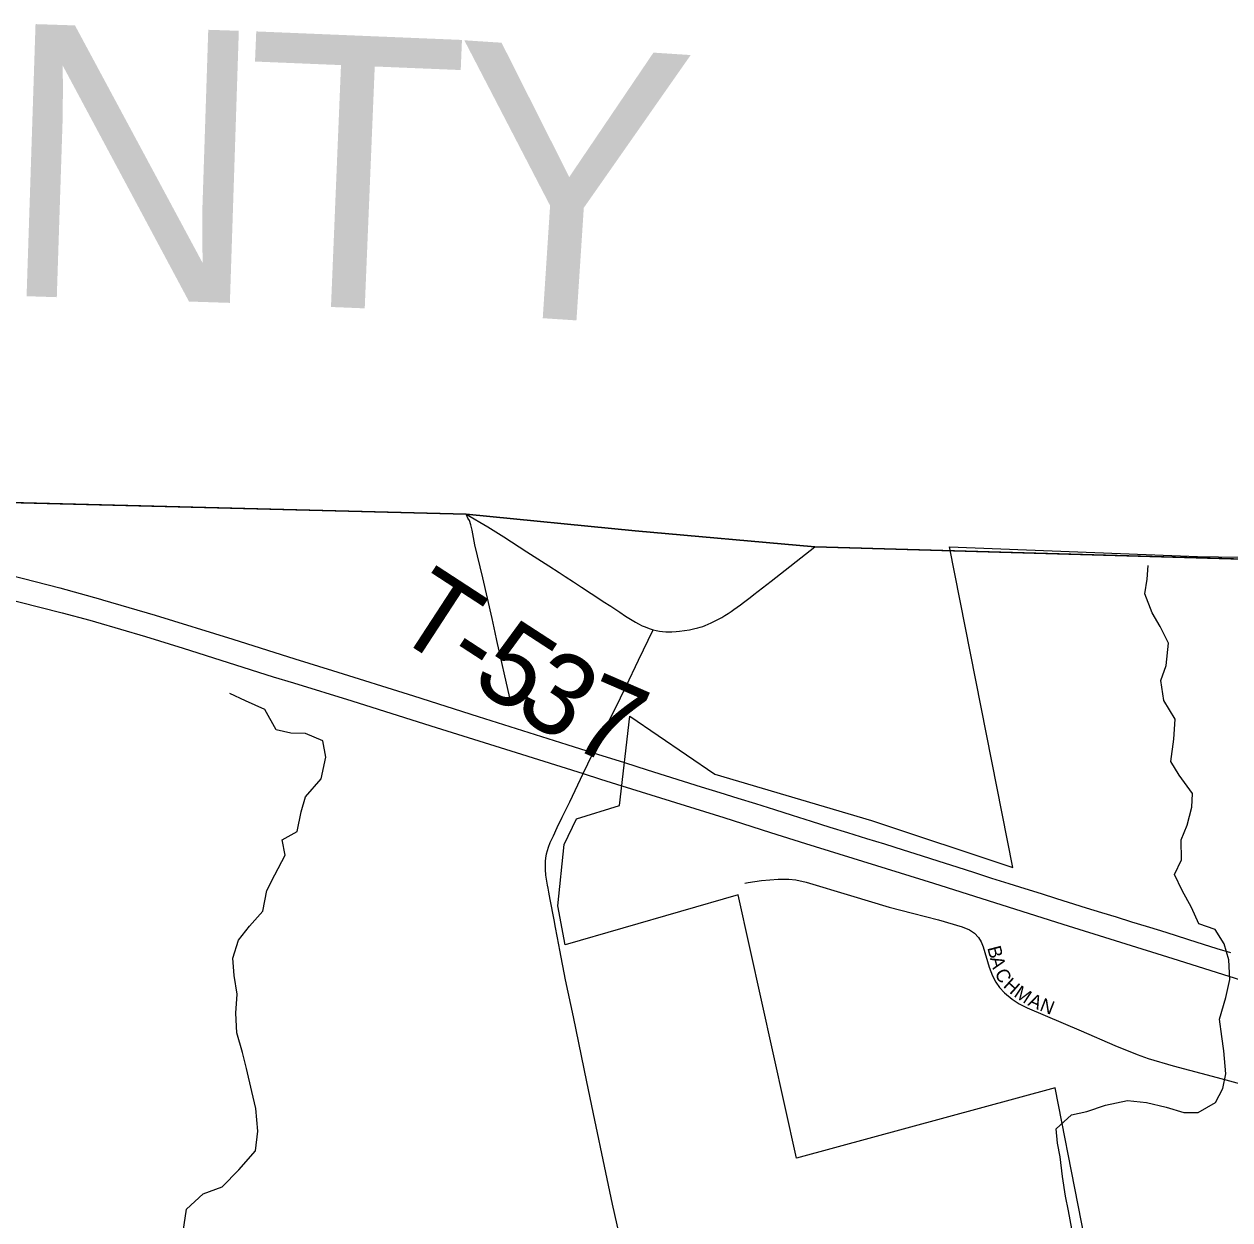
# Model space of a CAD drawing. Extents: x 1451455 to 1749751, y 218250 to 574981.
# Drawn here: x 1591490 to 1595918, y 371833 to 376226 of the extents above; entities that cross this region are included whole.
import ezdxf

# ---------------------------------------------------------------- set-up
doc = ezdxf.new("R2010")
doc.units = 0
for name, color, linetype in [('GM_X_Adjacent_County', 7, 'Continuous'), ('GM_X_Adjacent_County_Text', 7, 'Continuous'), ('GM_X_City_Street', 7, 'Continuous'), ('GM_X_City_Street_Text', 7, 'Continuous'), ('GM_X_Corporation', 7, 'Continuous'), ('GM_X_County', 7, 'Continuous'), ('GM_X_Minor_River', 7, 'Continuous'), ('GM_X_State_Route', 7, 'Continuous'), ('GM_X_Township', 7, 'Continuous'), ('GM_X_Township_Road', 7, 'Continuous'), ('GM_X_Township_Road_Text', 7, 'Continuous')]:
    doc.layers.add(name, color=color, linetype=linetype)

msp = doc.modelspace()

# ---------------------------------------------------------------- linework, layer by layer
at = {"layer": 'GM_X_Adjacent_County'}
msp.add_lwpolyline([(1639039.6, 373610.7), (1635198.5, 373791.3), (1631775.9, 373952.3), (1630627.9, 373994.7), (1626098.9, 374207.5), (1626060.2, 374209.8), (1620148, 374148.3), (1613626.1, 374092.6), (1613115.6, 374095.5), (1606320.1, 374159.6), (1604028.8, 374172.2), (1603265.4, 374179.4), (1596599.3, 374241.4), (1594393.5, 374305.8), (1593733.9, 374364.8), (1593112.9, 374425.2), (1589266.4, 374523.1)], dxfattribs=at)
at = {"layer": 'GM_X_City_Street'}
msp.add_lwpolyline([(1594136.8, 373069.6), (1594149.6, 373072.1), (1594197.9, 373079.5), (1594259.7, 373084.7), (1594298.5, 373085.1), (1594324, 373082.4), (1594361.8, 373073.6), (1594525.1, 373024.7), (1594666.6, 372982.2), (1594752.4, 372959.6), (1594847.6, 372935.4), (1594935.4, 372909.2), (1594961.8, 372898.1), (1594979.9, 372885.9), (1594994.8, 372870.3), (1595004.4, 372854.2), (1595011.6, 372836.6), (1595033.8, 372761), (1595045.9, 372729.8), (1595058.7, 372706.2), (1595072.4, 372687.2), (1595090.8, 372667.7), (1595118.8, 372643.9), (1595143.8, 372627.2), (1595173.5, 372612.3), (1595372.4, 372527.1), (1595495.8, 372473.5), (1595578.1, 372440.2), (1595618.5, 372426.2), (1595710, 372399.2), (1595871.6, 372355.9), (1595988.6, 372323.8)], dxfattribs=at)
at = {"layer": 'GM_X_Corporation'}
msp.add_lwpolyline([(1595529.9, 371025.3), (1595276.1, 372318.8), (1594327.1, 372060), (1594112.9, 373027.7), (1593477.4, 372844.1), (1593449.6, 372986.3), (1593473.1, 373211.6), (1593519.2, 373306.3), (1593676.4, 373355.9), (1593714, 373683.8), (1594026.9, 373470.8), (1594602.3, 373300.6), (1595120.8, 373127.2), (1594888.9, 374306), (1595799.7, 374269.9), (1596566.7, 374257.3)], dxfattribs=at)
at = {"layer": 'GM_X_County'}
msp.add_lwpolyline([(1633265.4, 349677.7), (1633735.7, 355307.8), (1634233.6, 361624.9), (1634548.4, 365997.4), (1634579.7, 366394.9), (1634807.4, 368748), (1635198.5, 373791.3), (1631775.9, 373952.3), (1630627.9, 373994.7), (1626098.9, 374207.5), (1626060.2, 374209.8), (1620148, 374148.3), (1613626.1, 374092.6), (1613115.6, 374095.5), (1606320.1, 374159.6), (1604028.8, 374172.2), (1603265.4, 374179.4), (1596599.3, 374241.4), (1594393.5, 374305.8), (1593733.9, 374364.8), (1593112.9, 374425.2), (1589266.4, 374523.1)], dxfattribs=at)
at = {"layer": 'GM_X_Minor_River'}
for points in [[(1595337.1, 371799.8), (1595326, 371866.1), (1595314.8, 371920.4), (1595303.8, 371992.7), (1595294.8, 372065), (1595285.5, 372115.2), (1595280.2, 372167.3), (1595336.7, 372218.5), (1595392.7, 372231.6), (1595460.8, 372254.6), (1595542.7, 372271.3), (1595612.4, 372264.2), (1595684, 372247), (1595749.5, 372228), (1595801.3, 372227.1), (1595865.6, 372264.2), (1595892.2, 372315.8), (1595902.9, 372369.8), (1595896.1, 372454), (1595888.8, 372506.2), (1595879.7, 372570.5), (1595902.7, 372650.2), (1595917.5, 372716.1), (1595914.5, 372788.3), (1595897.3, 372846.6), (1595864.1, 372899.3), (1595804.5, 372920.2), (1595777.4, 372980.8), (1595742.4, 373043.4), (1595715.2, 373102), (1595739.9, 373155.6), (1595738.9, 373229.8), (1595761.5, 373283.5), (1595778.3, 373349.3), (1595781, 373399.4), (1595732, 373466.3), (1595700.8, 373516.8), (1595711.8, 373598.8), (1595716.8, 373672.8), (1595675.9, 373741.6), (1595664.8, 373813.9), (1595683.5, 373869.7), (1595692.6, 373951.7), (1595661.5, 374012.3), (1595632.2, 374062.8), (1595605.3, 374133.3), (1595613.9, 374187.3), (1595618.6, 374237.3)], [(1592073.9, 371790), (1592087, 371871.9), (1592147.6, 371929.1), (1592217.8, 371954.1), (1592278.5, 372017.3), (1592339.2, 372086.5), (1592348.2, 372158.5), (1592341.3, 372242.7), (1592326.1, 372305.1), (1592307.3, 372389.5), (1592292.1, 372447.8), (1592271.1, 372520.2), (1592268, 372592.3), (1592273, 372662.3), (1592261.9, 372730.6), (1592256.7, 372794.8), (1592277.5, 372860.6), (1592318.1, 372912), (1592366.7, 372967.4), (1592381.7, 373043.3), (1592410.4, 373101), (1592449.3, 373172.5), (1592438, 373228.7), (1592492.3, 373260), (1592507.2, 373331.8), (1592523.9, 373387.7), (1592580.6, 373452.9), (1592597.6, 373532.8), (1592586.5, 373593), (1592523, 373620), (1592469.1, 373620.8), (1592415.4, 373633.6), (1592374.4, 373708.3), (1592303, 373739.4), (1592245.5, 373766.3)]]:
    msp.add_lwpolyline(points, dxfattribs=at)
at = {"layer": 'GM_X_State_Route'}
for points in [[(1591440.5, 374200.9), (1591621.6, 374154.3), (1591770.1, 374113.5), (1591777.8, 374111.2), (1591971.5, 374054.3), (1592256.5, 373965.8), (1592484.4, 373894.4), (1592622.8, 373851), (1592920, 373757.6), (1593157.8, 373682.6), (1593483.1, 373579.9), (1593580.1, 373549.1), (1593694.7, 373512.8), (1593778.5, 373485.8), (1593844.3, 373465), (1593910.1, 373444.7), (1593975.9, 373424.4), (1594044.9, 373403.1), (1594110.7, 373382.7), (1594176.5, 373362.3), (1594245.4, 373340.7), (1594311.1, 373319.9), (1594379.8, 373297.9), (1594448.7, 373276.2), (1594514.4, 373255.7), (1594583.4, 373234.4), (1594649.2, 373214.1), (1594718.2, 373192.7), (1594783.9, 373172.2), (1594849.4, 373151), (1594915, 373129.7), (1594980.6, 373108.6), (1595043.1, 373088.7), (1595105.7, 373069), (1595165.1, 373050.2), (1595224.6, 373031.5), (1595280.9, 373013.8), (1595324.8, 373000.2), (1595390.7, 372980), (1595447.1, 372962.6), (1595500.4, 372946), (1595556.7, 372928.5), (1595610.1, 372912.1), (1595663.3, 372895.6), (1595716.6, 372879), (1595766.6, 372863.3), (1595819.8, 372846.5), (1595869.8, 372830.6), (1595919.9, 372814.9)], [(1591238.5, 374162), (1591629.8, 374063.5), (1591731.1, 374035.6), (1591751.9, 374029.5), (1591935.7, 373975.6), (1592073.6, 373932.9), (1592405.1, 373828.4), (1592479.8, 373805.4), (1592693.6, 373739.8), (1592984.2, 373647.4), (1593297.4, 373550), (1593543.3, 373472.6), (1593607.2, 373452.6), (1593684.7, 373428.1)], [(1593684.7, 373428.1), (1594059.2, 373311.3), (1594231.3, 373256.6), (1594359.4, 373215.7), (1594829.5, 373069.9), (1595305, 372919.4), (1595708.9, 372792.7), (1596325.4, 372598.1), (1596781, 372456.3)]]:
    msp.add_lwpolyline(points, dxfattribs=at)
at = {"layer": 'GM_X_Township'}
msp.add_lwpolyline([(1589266.4, 374523.1), (1593112.9, 374425.2), (1593733.9, 374364.8), (1594393.5, 374305.8), (1596599.3, 374241.4), (1603265.4, 374179.4), (1604028.8, 374172.2), (1606320.1, 374159.6), (1606212.2, 372063.6), (1606045.7, 366486.2), (1605936.9, 363444.6), (1605827.3, 360380.2), (1605660.9, 355725.3), (1605575.4, 354212.6), (1605520.8, 351809.1), (1605455, 350781), (1603272.5, 350763.3), (1598607.7, 350848.5), (1593159.6, 350921), (1589064.4, 350980.6)], dxfattribs=at)
at = {"layer": 'GM_X_Township_Road'}
for points in [[(1593273.4, 373750.5), (1593226.1, 373961.7), (1593219.8, 373990.5), (1593209.1, 374041.8), (1593174.4, 374192), (1593144.8, 374313.1), (1593135.4, 374366.3), (1593131.1, 374385.9), (1593125.4, 374401.7), (1593119.6, 374411.3), (1593112.9, 374425.2)], [(1593112.9, 374425.2), (1593192.9, 374378.7), (1593251.5, 374342.7), (1593336.7, 374287.2), (1593416.5, 374235.6), (1593455.1, 374211.1), (1593477, 374196.6), (1593507.3, 374177.2), (1593537.5, 374157.5), (1593573, 374134), (1593589.4, 374123.1), (1593616.8, 374105.2), (1593644.2, 374087.2), (1593677.2, 374065.8), (1593699.1, 374051.4), (1593717.3, 374039.7), (1593735.2, 374028.8), (1593746.6, 374022.3), (1593759.4, 374015.8), (1593770.7, 374011.1), (1593785.5, 374005.4), (1593800.6, 374000.6)], [(1593800.6, 374000.6), (1593810.6, 373998), (1593823.6, 373995.4), (1593834.5, 373994.1), (1593847.1, 373993.2), (1593857.1, 373993.2), (1593869.2, 373993.2), (1593884.4, 373994.1), (1593897.4, 373995.4), (1593915.2, 373998), (1593934.2, 374001.2), (1593948.6, 374004.1), (1593964.7, 374007.6), (1593972.5, 374009.8), (1593982.1, 374012.8), (1593991.6, 374016.7), (1594002, 374021), (1594013.3, 374026.3), (1594025.5, 374032.3), (1594039.8, 374039.7), (1594052, 374046.2), (1594063.7, 374053.2), (1594075.4, 374060.5), (1594087.1, 374068.3), (1594096.7, 374075.1), (1594109.2, 374084.4), (1594120.5, 374092.7), (1594132.2, 374101.3), (1594141.6, 374108.1), (1594156, 374119.5), (1594169.9, 374130.3), (1594232.9, 374179.9), (1594393.5, 374305.7)], [(1593580.1, 373549.1), (1593596, 373581.4), (1593659.4, 373708.4), (1593700.8, 373793.3), (1593746.7, 373888.6), (1593800.6, 374000.6)], [(1593543.3, 373472.6), (1593560, 373508.3), (1593580.1, 373549.1)], [(1593414.4, 373051.1), (1593412.5, 373062.6), (1593408.6, 373084.7), (1593406.4, 373099.9), (1593404.7, 373120.7), (1593404.2, 373133.3), (1593404.7, 373150.7), (1593405.9, 373162.4), (1593408.5, 373178), (1593411.6, 373190.2), (1593415.4, 373201.7), (1593422, 373218.8), (1593433.7, 373244.4), (1593448.1, 373274.8), (1593466.4, 373312.9), (1593494.5, 373368.5), (1593543.3, 373472.6)], [(1593458, 372823.9), (1593454.1, 372843), (1593442, 372907.2), (1593437.2, 372935.8), (1593422, 373010.5), (1593416.8, 373036.5), (1593414.4, 373051.1)], [(1593684.6, 371738.6), (1593650.7, 371891), (1593621.2, 372030.7), (1593586.5, 372199.6), (1593556.1, 372340.2), (1593507.1, 372578.5), (1593478.8, 372714.7), (1593458, 372823.9)]]:
    msp.add_lwpolyline(points, dxfattribs=at)

# ---------------------------------------------------------------- texts
at = {"layer": 'GM_X_Adjacent_County_Text'}
for s, rotation, p in [('N', 358.1174, (1591389.5, 375229.8)), ('T', 357.6298, (1592271.2, 375200.9)), ('Y', 356.2676, (1593012.2, 375170.3))]:
    msp.add_text(s, height=1000, rotation=rotation, dxfattribs=at).set_placement(p)
at = {"layer": 'GM_X_City_Street_Text'}
for s, rotation, p in [('B', 284.8845, (1595026.6, 372832.5)), ('A', 284.8737, (1595036.8, 372794.2)), ('C', 297.9198, (1595052.6, 372740.1)), ('H', 317.9491, (1595082.8, 372690.2)), ('M', 326.4492, (1595121.9, 372655.8)), ('A', 335.8295, (1595173.7, 372622.3)), ('N', 338.7233, (1595216.4, 372603.2))]:
    msp.add_text(s, height=50, rotation=rotation, dxfattribs=at).set_placement(p)
at = {"layer": 'GM_X_Township_Road_Text'}
for s, rotation, p in [('T', 326.9161, (1592832.4, 373991.3)), ('5', 327.0078, (1593124.1, 373801.3)), ('-', 326.9421, (1593020.5, 373868.8)), ('3', 327.329, (1593280.6, 373699.7)), ('7', 336.547, (1593482.6, 373575.2))]:
    msp.add_text(s, height=300, rotation=rotation, dxfattribs=at).set_placement(p)

doc.saveas('drawing.dxf')
